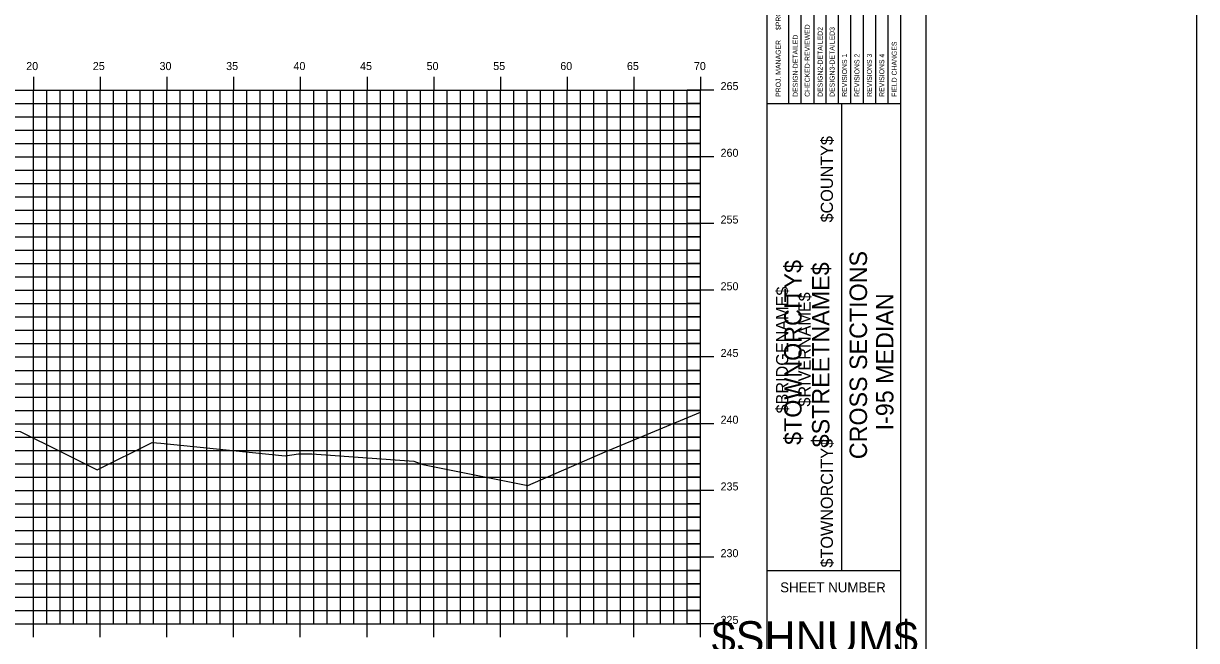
# Model space of a CAD drawing. Extents: x 1168600 to 1177589, y 610178 to 611246.
# Drawn here: x 1174193.8 to 1174281.8, y 610276.6 to 610322.8 of the extents above; entities that cross this region are included whole.
import ezdxf

# ---------------------------------------------------------------- set-up
doc = ezdxf.new("R2010")
doc.units = 0
for name, color, linetype in [('_Construction', 7, 'Continuous'), ('_Station Equation', 7, 'Continuous'), ('BORDER', 7, 'Continuous'), ('BRIDGE_TITLE', 7, 'Continuous'), ('D_Text_Standard', 7, 'Continuous'), ('H_V ANNOTATION', 7, 'Continuous'), ('HIGHWAY_TITLE', 7, 'Continuous'), ('MAJOR', 7, 'Continuous'), ('MINOR', 7, 'Continuous'), ('PLOT BOUNDARY', 7, 'Continuous')]:
    doc.layers.add(name, color=color, linetype=linetype)

msp = doc.modelspace()

# ---------------------------------------------------------------- linework, layer by layer
at = {"layer": '_Construction'}
msp.add_line((1174281.751, 610419.043), (1174281.751, 610204.339), dxfattribs=at)
at = {"layer": '_Station Equation'}
msp.add_lwpolyline([(1174199.36, 610289.336), (1174203.465, 610291.389), (1174203.465, 610291.389), (1174203.465, 610291.389), (1174203.465, 610291.389), (1174203.465, 610291.389), (1174204.112, 610291.348), (1174204.115, 610291.347), (1174213.437, 610290.395), (1174214.436, 610290.539), (1174214.446, 610290.538), (1174215.446, 610290.539), (1174223.086, 610290.007), (1174223.763, 610289.74), (1174231.619, 610288.174), (1174237.435, 610290.695), (1174244.576, 610293.655)], dxfattribs=at)
at = {"layer": 'BORDER'}
for p, q in [((1174249.576, 610271.804), (1174249.576, 610376.804)), ((1174259.576, 610271.804), (1174259.576, 610376.804)), ((1174249.576, 610316.804), (1174259.576, 610316.804)), ((1174255.167, 610281.804), (1174255.167, 610316.804)), ((1174249.576, 610281.804), (1174259.576, 610281.804))]:
    msp.add_line(p, q, dxfattribs=at)
for points in [[(1174251.192, 610316.807), (1174251.192, 610333.598)], [(1174252.124, 610316.807), (1174252.124, 610334.304)], [(1174253.055, 610334.304), (1174253.055, 610316.807)], [(1174253.987, 610316.807), (1174253.987, 610334.304)], [(1174254.919, 610316.807), (1174254.919, 610334.304)], [(1174255.85, 610316.807), (1174255.85, 610334.304)], [(1174256.782, 610316.807), (1174256.782, 610334.304)], [(1174257.714, 610316.807), (1174257.714, 610334.304)], [(1174258.645, 610316.807), (1174258.645, 610334.304)]]:
    msp.add_lwpolyline(points, dxfattribs=at)
at = {"layer": 'D_Text_Standard'}
msp.add_lwpolyline([(1174150.504, 610289.691), (1174150.9, 610289.493), (1174155.576, 610291.831), (1174158.576, 610291.891), (1174174.576, 610292.211), (1174190.576, 610292.288), (1174193.576, 610292.228), (1174196.647, 610290.692), (1174199.36, 610289.336)], dxfattribs=at)
at = {"layer": 'MAJOR'}
for p, q in [((1174194.576, 610318.803), (1174194.576, 610317.801)), ((1174199.576, 610318.803), (1174199.576, 610317.801)), ((1174204.576, 610318.803), (1174204.576, 610317.801)), ((1174209.576, 610318.803), (1174209.576, 610317.801)), ((1174214.576, 610318.803), (1174214.576, 610317.801)), ((1174219.576, 610318.803), (1174219.576, 610317.801)), ((1174224.576, 610318.803), (1174224.576, 610317.801)), ((1174229.576, 610318.803), (1174229.576, 610317.801)), ((1174234.576, 610318.803), (1174234.576, 610317.801)), ((1174239.576, 610318.803), (1174239.576, 610317.801)), ((1174244.576, 610318.803), (1174244.576, 610317.801)), ((1174104.576, 610317.801), (1174244.576, 610317.801)), ((1174104.576, 610317.801), (1174244.576, 610317.801)), ((1174194.576, 610277.801), (1174194.576, 610317.801)), ((1174199.576, 610277.801), (1174199.576, 610317.801)), ((1174204.576, 610277.801), (1174204.576, 610317.801)), ((1174209.576, 610277.801), (1174209.576, 610317.801)), ((1174214.576, 610277.801), (1174214.576, 610317.801)), ((1174219.576, 610277.801), (1174219.576, 610317.801)), ((1174224.576, 610277.801), (1174224.576, 610317.801)), ((1174229.576, 610277.801), (1174229.576, 610317.801)), ((1174234.576, 610277.801), (1174234.576, 610317.801)), ((1174239.576, 610277.801), (1174239.576, 610317.801)), ((1174245.578, 610317.801), (1174243.574, 610317.801)), ((1174244.576, 610277.801), (1174244.576, 610317.801)), ((1174244.576, 610277.801), (1174244.576, 610317.801)), ((1174104.576, 610312.801), (1174244.576, 610312.801)), ((1174245.578, 610312.801), (1174243.574, 610312.801)), ((1174104.576, 610307.801), (1174244.576, 610307.801)), ((1174245.578, 610307.801), (1174243.574, 610307.801)), ((1174104.576, 610302.801), (1174244.576, 610302.801)), ((1174245.578, 610302.801), (1174243.574, 610302.801)), ((1174104.576, 610297.801), (1174244.576, 610297.801)), ((1174245.578, 610297.801), (1174243.574, 610297.801)), ((1174104.576, 610292.801), (1174244.576, 610292.801)), ((1174245.578, 610292.801), (1174243.574, 610292.801)), ((1174104.576, 610287.801), (1174244.576, 610287.801)), ((1174245.578, 610287.801), (1174243.574, 610287.801)), ((1174104.576, 610282.801), (1174244.576, 610282.801)), ((1174245.578, 610282.801), (1174243.574, 610282.801)), ((1174104.576, 610277.801), (1174244.576, 610277.801)), ((1174104.576, 610277.801), (1174244.576, 610277.801)), ((1174194.576, 610276.799), (1174194.576, 610277.801)), ((1174199.576, 610276.799), (1174199.576, 610277.801)), ((1174204.576, 610276.799), (1174204.576, 610277.801)), ((1174209.576, 610276.799), (1174209.576, 610277.801)), ((1174214.576, 610276.799), (1174214.576, 610277.801)), ((1174219.576, 610276.799), (1174219.576, 610277.801)), ((1174224.576, 610276.799), (1174224.576, 610277.801)), ((1174229.576, 610276.799), (1174229.576, 610277.801)), ((1174234.576, 610276.799), (1174234.576, 610277.801)), ((1174239.576, 610276.799), (1174239.576, 610277.801)), ((1174245.578, 610277.801), (1174243.574, 610277.801)), ((1174244.576, 610276.799), (1174244.576, 610277.801))]:
    msp.add_line(p, q, dxfattribs=at)
at = {"layer": 'MINOR'}
for p, q in [((1174195.576, 610277.801), (1174195.576, 610317.801)), ((1174196.576, 610277.801), (1174196.576, 610317.801)), ((1174197.576, 610277.801), (1174197.576, 610317.801)), ((1174198.576, 610277.801), (1174198.576, 610317.801)), ((1174200.576, 610277.801), (1174200.576, 610317.801)), ((1174201.576, 610277.801), (1174201.576, 610317.801)), ((1174202.576, 610277.801), (1174202.576, 610317.801)), ((1174203.576, 610277.801), (1174203.576, 610317.801)), ((1174205.576, 610277.801), (1174205.576, 610317.801)), ((1174206.576, 610277.801), (1174206.576, 610317.801)), ((1174207.576, 610277.801), (1174207.576, 610317.801)), ((1174208.576, 610277.801), (1174208.576, 610317.801)), ((1174210.576, 610277.801), (1174210.576, 610317.801)), ((1174211.576, 610277.801), (1174211.576, 610317.801)), ((1174212.576, 610277.801), (1174212.576, 610317.801)), ((1174213.576, 610277.801), (1174213.576, 610317.801)), ((1174215.576, 610277.801), (1174215.576, 610317.801)), ((1174216.576, 610277.801), (1174216.576, 610317.801)), ((1174217.576, 610277.801), (1174217.576, 610317.801)), ((1174218.576, 610277.801), (1174218.576, 610317.801)), ((1174220.576, 610277.801), (1174220.576, 610317.801)), ((1174221.576, 610277.801), (1174221.576, 610317.801)), ((1174222.576, 610277.801), (1174222.576, 610317.801)), ((1174223.576, 610277.801), (1174223.576, 610317.801)), ((1174225.576, 610277.801), (1174225.576, 610317.801)), ((1174226.576, 610277.801), (1174226.576, 610317.801)), ((1174227.576, 610277.801), (1174227.576, 610317.801)), ((1174228.576, 610277.801), (1174228.576, 610317.801)), ((1174230.576, 610277.801), (1174230.576, 610317.801)), ((1174231.576, 610277.801), (1174231.576, 610317.801)), ((1174232.576, 610277.801), (1174232.576, 610317.801)), ((1174233.576, 610277.801), (1174233.576, 610317.801)), ((1174235.576, 610277.801), (1174235.576, 610317.801)), ((1174236.576, 610277.801), (1174236.576, 610317.801)), ((1174237.576, 610277.801), (1174237.576, 610317.801)), ((1174238.576, 610277.801), (1174238.576, 610317.801)), ((1174240.576, 610277.801), (1174240.576, 610317.801)), ((1174241.576, 610277.801), (1174241.576, 610317.801)), ((1174242.576, 610277.801), (1174242.576, 610317.801)), ((1174243.576, 610277.801), (1174243.576, 610317.801)), ((1174104.576, 610316.801), (1174244.576, 610316.801)), ((1174244.576, 610316.801), (1174243.574, 610316.801)), ((1174104.576, 610315.801), (1174244.576, 610315.801)), ((1174244.576, 610315.801), (1174243.574, 610315.801)), ((1174104.576, 610314.801), (1174244.576, 610314.801)), ((1174244.576, 610314.801), (1174243.574, 610314.801)), ((1174104.576, 610313.801), (1174244.576, 610313.801)), ((1174244.576, 610313.801), (1174243.574, 610313.801)), ((1174104.576, 610311.801), (1174244.576, 610311.801)), ((1174244.576, 610311.801), (1174243.574, 610311.801)), ((1174104.576, 610310.801), (1174244.576, 610310.801)), ((1174244.576, 610310.801), (1174243.574, 610310.801)), ((1174104.576, 610309.801), (1174244.576, 610309.801)), ((1174244.576, 610309.801), (1174243.574, 610309.801)), ((1174104.576, 610308.801), (1174244.576, 610308.801)), ((1174244.576, 610308.801), (1174243.574, 610308.801)), ((1174104.576, 610306.801), (1174244.576, 610306.801)), ((1174244.576, 610306.801), (1174243.574, 610306.801)), ((1174104.576, 610305.801), (1174244.576, 610305.801)), ((1174244.576, 610305.801), (1174243.574, 610305.801)), ((1174104.576, 610304.801), (1174244.576, 610304.801)), ((1174244.576, 610304.801), (1174243.574, 610304.801)), ((1174104.576, 610303.801), (1174244.576, 610303.801)), ((1174244.576, 610303.801), (1174243.574, 610303.801)), ((1174104.576, 610301.801), (1174244.576, 610301.801)), ((1174244.576, 610301.801), (1174243.574, 610301.801)), ((1174104.576, 610300.801), (1174244.576, 610300.801)), ((1174244.576, 610300.801), (1174243.574, 610300.801)), ((1174104.576, 610299.801), (1174244.576, 610299.801)), ((1174244.576, 610299.801), (1174243.574, 610299.801)), ((1174104.576, 610298.801), (1174244.576, 610298.801)), ((1174244.576, 610298.801), (1174243.574, 610298.801)), ((1174104.576, 610296.801), (1174244.576, 610296.801)), ((1174244.576, 610296.801), (1174243.574, 610296.801)), ((1174104.576, 610295.801), (1174244.576, 610295.801)), ((1174244.576, 610295.801), (1174243.574, 610295.801)), ((1174104.576, 610294.801), (1174244.576, 610294.801)), ((1174244.576, 610294.801), (1174243.574, 610294.801)), ((1174104.576, 610293.801), (1174244.576, 610293.801)), ((1174244.576, 610293.801), (1174243.574, 610293.801)), ((1174104.576, 610291.801), (1174244.576, 610291.801)), ((1174244.576, 610291.801), (1174243.574, 610291.801)), ((1174104.576, 610290.801), (1174244.576, 610290.801)), ((1174244.576, 610290.801), (1174243.574, 610290.801)), ((1174104.576, 610289.801), (1174244.576, 610289.801)), ((1174244.576, 610289.801), (1174243.574, 610289.801)), ((1174104.576, 610288.801), (1174244.576, 610288.801)), ((1174244.576, 610288.801), (1174243.574, 610288.801)), ((1174104.576, 610286.801), (1174244.576, 610286.801)), ((1174244.576, 610286.801), (1174243.574, 610286.801)), ((1174104.576, 610285.801), (1174244.576, 610285.801)), ((1174244.576, 610285.801), (1174243.574, 610285.801)), ((1174104.576, 610284.801), (1174244.576, 610284.801)), ((1174244.576, 610284.801), (1174243.574, 610284.801)), ((1174104.576, 610283.801), (1174244.576, 610283.801)), ((1174244.576, 610283.801), (1174243.574, 610283.801)), ((1174104.576, 610281.801), (1174244.576, 610281.801)), ((1174244.576, 610281.801), (1174243.574, 610281.801)), ((1174104.576, 610280.801), (1174244.576, 610280.801)), ((1174244.576, 610280.801), (1174243.574, 610280.801)), ((1174104.576, 610279.801), (1174244.576, 610279.801)), ((1174244.576, 610279.801), (1174243.574, 610279.801)), ((1174104.576, 610278.801), (1174244.576, 610278.801)), ((1174244.576, 610278.801), (1174243.574, 610278.801))]:
    msp.add_line(p, q, dxfattribs=at)
at = {"layer": 'PLOT BOUNDARY'}
msp.add_lwpolyline([(1174091.483, 610268.742), (1174261.483, 610268.742), (1174261.483, 610378.742), (1174091.483, 610378.742)], close=True, dxfattribs=at)

# ---------------------------------------------------------------- texts
at = {"layer": 'BORDER'}
for s, height, rotation, p in [('$PROJMANAGER$', 0.37275, 90, (1174250.58, 610322.299)), ('CHECKED-REVIEWED', 0.37275, 90, (1174252.757, 610317.292)), ('DESIGN2-DETAILED2', 0.37275, 90, (1174253.726, 610317.292)), ('DESIGN3-DETAILED3', 0.37275, 90, (1174254.62, 610317.292)), ('PROJ. MANAGER', 0.37275, 90, (1174250.58, 610317.292)), ('DESIGN-DETAILED', 0.37275, 90, (1174251.863, 610317.292)), ('FIELD CHANGES', 0.37275, 90, (1174259.279, 610317.292)), ('REVISIONS 1', 0.37275, 90, (1174255.552, 610317.292)), ('REVISIONS 2', 0.37275, 90, (1174256.484, 610317.292)), ('REVISIONS 3', 0.37275, 90, (1174257.416, 610317.292)), ('REVISIONS 4', 0.37275, 90, (1174258.347, 610317.292)), ('CROSS SECTIONS', 1.30428, 90, (1174257.052, 610290.143)), ('I-95 MEDIAN', 1.30428, 90, (1174259.03, 610292.302)), ('SHEET NUMBER', 0.74527, 360, (1174250.542, 610280.168)), ('$SHNUM$', 2.4194, 360, (1174245.409, 610275.584))]:
    msp.add_text(s, height=height, rotation=rotation, dxfattribs=at).set_placement(p)
at = {"layer": 'BRIDGE_TITLE'}
for s, height, p in [('$COUNTY$', 0.9072, (1174254.496, 610307.883)), ('$BRIDGENAME$', 0.90716, (1174251.142, 610293.572)), ('$RIVERNAME$', 0.90716, (1174252.819, 610294.087)), ('$TOWNORCITY$', 0.90716, (1174254.496, 610282.025))]:
    msp.add_text(s, height=height, rotation=90, dxfattribs=at).set_placement(p)
at = {"layer": 'H_V ANNOTATION'}
for s, p in [('20', (1174194.03, 610319.301)), ('25', (1174199.022, 610319.301)), ('30', (1174204.025, 610319.301)), ('35', (1174209.017, 610319.301)), ('40', (1174214.062, 610319.301)), ('45', (1174219.054, 610319.301)), ('50', (1174224.041, 610319.301)), ('55', (1174229.033, 610319.301)), ('60', (1174234.062, 610319.301)), ('65', (1174239.054, 610319.301)), ('70', (1174244.078, 610319.301)), ('265', (1174246.076, 610317.801)), ('260', (1174246.076, 610312.801)), ('255', (1174246.076, 610307.801)), ('250', (1174246.076, 610302.801)), ('245', (1174246.076, 610297.801)), ('240', (1174246.076, 610292.801)), ('235', (1174246.076, 610287.801)), ('230', (1174246.076, 610282.801)), ('225', (1174246.076, 610277.801))]:
    msp.add_text(s, height=0.6, dxfattribs=at).set_placement(p)
at = {"layer": 'HIGHWAY_TITLE'}
for s, p in [('$TOWNORCITY$', (1174252.148, 610291.212)), ('$STREETNAME$', (1174254.235, 610291.032))]:
    msp.add_text(s, height=1.30428, rotation=90, dxfattribs=at).set_placement(p)

doc.saveas('drawing.dxf')
